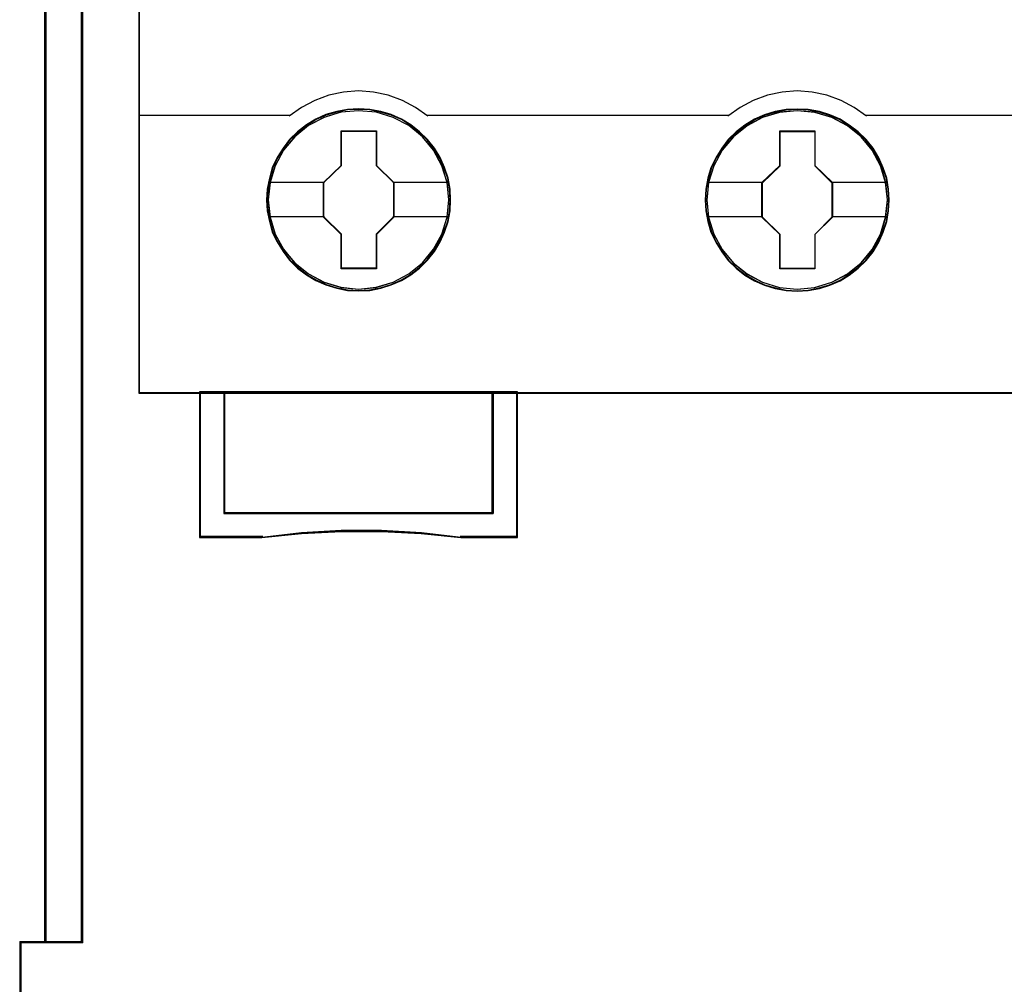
# Model space of a CAD drawing. Header units: millimetres. Extents: x -1290 to 1795, y -4192 to -1311.
# Tile 672 of 1056: x 1437 to 1445, y -2669 to -2661. Entities that reach past the tile are written whole.
import ezdxf

# ---------------------------------------------------------------- set-up
doc = ezdxf.new("R2010")
doc.units = ezdxf.units.MM
doc.layers.add('45', color=7, linetype='Continuous')
doc.layers.add('Aparatura', color=7, linetype='Continuous', lineweight=13)

# ---------------------------------------------------------------- blocks, each defined once
blk = doc.blocks.new('*U358')
at = {"layer": '45', "color": 7}
for points in [[(189.646347, -533.443271), (117.625529, -533.443271), (117.625529, -615.466039), (189.646347, -615.466039), (189.646347, -533.443271)], [(189.624863, -533.464815), (117.647013, -533.464815), (117.647013, -615.44629), (189.624863, -615.44629), (189.624863, -533.464815)], [(130.419124, -607.544916), (130.396734, -607.09701), (130.323963, -606.649103), (130.167227, -606.217786), (129.9881, -605.803058), (129.752996, -605.415979), (129.47311, -605.067608), (129.148442, -604.746885), (128.78459, -604.470399), (128.409543, -604.227092), (127.984116, -604.044612), (127.553092, -603.917429), (127.099676, -603.834483), (126.646261, -603.812364), (126.192846, -603.834483), (125.750626, -603.917429), (125.302808, -604.044612), (124.888577, -604.227092), (124.502334, -604.470399), (124.14408, -604.746885), (123.808217, -605.067608), (123.545124, -605.415979), (123.298824, -605.803058), (123.102904, -606.217786), (122.985352, -606.649103), (122.895788, -607.09701), (122.862202, -607.544916), (122.895788, -607.992822), (122.985352, -608.429669), (123.102904, -608.860986), (123.298824, -609.270184), (123.545124, -609.662793), (123.808217, -610.022224), (124.14408, -610.337417), (124.502334, -610.619432), (124.888577, -610.84615), (125.302808, -611.02863), (125.750626, -611.166873), (126.192846, -611.255348), (126.646261, -611.277467), (127.099676, -611.255348), (127.553092, -611.166873), (127.984116, -611.02863), (128.409543, -610.84615), (128.78459, -610.619432), (129.148442, -610.337417), (129.47311, -610.022224), (129.752996, -609.662793), (129.9881, -609.270184), (130.167227, -608.860986), (130.323963, -608.429669), (130.396734, -607.992822), (130.419124, -607.544916)], [(130.419124, -607.544916), (130.396734, -607.09701), (130.323963, -606.649103), (130.167227, -606.217786), (129.9881, -605.803058), (129.752996, -605.415979), (129.47311, -605.067608), (129.148442, -604.746885), (128.78459, -604.470399), (128.409543, -604.227092), (127.984116, -604.044612), (127.553092, -603.917429), (127.099676, -603.834483), (126.646261, -603.812364), (126.192846, -603.834483), (125.750626, -603.917429), (125.302808, -604.044612), (124.888577, -604.227092), (124.502334, -604.470399), (124.14408, -604.746885), (123.808217, -605.067608), (123.545124, -605.415979), (123.298824, -605.803058), (123.102904, -606.217786), (122.985352, -606.649103), (122.895788, -607.09701), (122.862202, -607.544916), (122.895788, -607.992822), (122.985352, -608.429669), (123.102904, -608.860986), (123.298824, -609.270184), (123.545124, -609.662793), (123.808217, -610.022224), (124.14408, -610.337417), (124.502334, -610.619432), (124.888577, -610.84615), (125.302808, -611.02863), (125.750626, -611.166873), (126.192846, -611.255348), (126.646261, -611.277467), (127.099676, -611.255348), (127.553092, -611.166873), (127.984116, -611.02863), (128.409543, -610.84615), (128.78459, -610.619432), (129.148442, -610.337417), (129.47311, -610.022224), (129.752996, -609.662793), (129.9881, -609.270184), (130.167227, -608.860986), (130.323963, -608.429669), (130.396734, -607.992822), (130.419124, -607.544916)], [(130.397641, -607.544916), (130.375377, -607.099595), (130.30302, -606.654274), (130.147175, -606.225447), (129.969067, -605.813112), (129.735299, -605.428267), (129.457005, -605.081907), (129.134183, -604.763035), (128.7724, -604.488146), (128.399485, -604.246243), (127.976477, -604.064816), (127.547904, -603.938367), (127.097066, -603.8559), (126.646229, -603.833909), (126.195392, -603.8559), (125.755686, -603.938367), (125.310415, -604.064816), (124.898539, -604.246243), (124.514492, -604.488146), (124.158275, -604.763035), (123.824322, -605.081907), (123.562725, -605.428267), (123.317825, -605.813112), (123.123019, -606.225447), (123.006135, -606.654274), (122.917081, -607.099595), (122.883686, -607.544916), (122.917081, -607.990237), (123.006135, -608.424562), (123.123019, -608.853389), (123.317825, -609.260226), (123.562725, -609.650569), (123.824322, -610.007925), (124.158275, -610.321299), (124.514492, -610.601686), (124.898539, -610.827095), (125.310415, -611.008522), (125.755686, -611.145967), (126.195392, -611.233931), (126.646229, -611.255923), (127.097066, -611.233931), (127.547904, -611.145967), (127.976477, -611.008522), (128.399485, -610.827095), (128.7724, -610.601686), (129.134183, -610.321299), (129.457005, -610.007925), (129.735299, -609.650569), (129.969067, -609.260226), (130.147175, -608.853389), (130.30302, -608.424562), (130.375377, -607.990237), (130.397641, -607.544916)], [(148.415377, -607.55023), (148.387389, -607.102332), (148.320216, -606.654435), (148.16348, -606.223126), (147.984353, -605.813936), (147.749249, -605.421334), (147.469363, -605.07297), (147.139097, -604.757782), (146.775245, -604.481302), (146.405796, -604.238), (145.974771, -604.055523), (145.549345, -603.922813), (145.090332, -603.839869), (144.636916, -603.817751), (144.183501, -603.839869), (143.741281, -603.922813), (143.293463, -604.055523), (142.88483, -604.238), (142.492989, -604.481302), (142.134735, -604.757782), (141.80447, -605.07297), (141.541377, -605.421334), (141.295077, -605.813936), (141.099157, -606.223126), (140.976007, -606.654435), (140.886444, -607.102332), (140.858455, -607.55023), (140.886444, -607.998128), (140.976007, -608.434966), (141.099157, -608.866275), (141.295077, -609.280995), (141.541377, -609.668067), (141.80447, -610.02749), (142.134735, -610.348207), (142.492989, -610.624687), (142.88483, -610.85693), (143.293463, -611.039407), (143.741281, -611.172118), (144.183501, -611.260591), (144.636916, -611.288239), (145.090332, -611.260591), (145.549345, -611.172118), (145.974771, -611.039407), (146.405796, -610.85693), (146.775245, -610.624687), (147.139097, -610.348207), (147.469363, -610.02749), (147.749249, -609.668067), (147.984353, -609.280995), (148.16348, -608.866275), (148.320216, -608.434966), (148.387389, -607.998128), (148.415377, -607.55023)], [(148.415377, -607.55023), (148.387389, -607.102332), (148.320216, -606.654435), (148.16348, -606.223126), (147.984353, -605.813936), (147.749249, -605.421334), (147.469363, -605.07297), (147.139097, -604.757782), (146.775245, -604.481302), (146.405796, -604.238), (145.974771, -604.055523), (145.549345, -603.922813), (145.090332, -603.839869), (144.636916, -603.817751), (144.183501, -603.839869), (143.741281, -603.922813), (143.293463, -604.055523), (142.88483, -604.238), (142.492989, -604.481302), (142.134735, -604.757782), (141.80447, -605.07297), (141.541377, -605.421334), (141.295077, -605.813936), (141.099157, -606.223126), (140.976007, -606.654435), (140.886444, -607.102332), (140.858455, -607.55023), (140.886444, -607.998128), (140.976007, -608.434966), (141.099157, -608.866275), (141.295077, -609.280995), (141.541377, -609.668067), (141.80447, -610.02749), (142.134735, -610.348207), (142.492989, -610.624687), (142.88483, -610.85693), (143.293463, -611.039407), (143.741281, -611.172118), (144.183501, -611.260591), (144.636916, -611.288239), (145.090332, -611.260591), (145.549345, -611.172118), (145.974771, -611.039407), (146.405796, -610.85693), (146.775245, -610.624687), (147.139097, -610.348207), (147.469363, -610.02749), (147.749249, -609.668067), (147.984353, -609.280995), (148.16348, -608.866275), (148.320216, -608.434966), (148.387389, -607.998128), (148.415377, -607.55023)], [(148.393894, -607.551143), (148.366064, -607.105721), (148.299273, -606.660299), (148.143428, -606.231375), (147.96532, -605.824446), (147.731552, -605.434015), (147.453258, -605.087576), (147.12487, -604.774131), (146.763087, -604.499179), (146.395738, -604.257221), (145.967164, -604.075753), (145.544157, -603.943776), (145.087753, -603.861291), (144.636916, -603.839295), (144.186079, -603.861291), (143.746373, -603.943776), (143.301102, -604.075753), (142.894792, -604.257221), (142.505179, -604.499179), (142.148962, -604.774131), (141.820575, -605.087576), (141.558978, -605.434015), (141.314078, -605.824446), (141.119272, -606.231375), (140.996823, -606.660299), (140.907768, -607.105721), (140.879939, -607.551143), (140.907768, -607.996565), (140.996823, -608.430988), (141.119272, -608.859913), (141.314078, -609.272341), (141.558978, -609.657273), (141.820575, -610.01471), (142.148962, -610.333654), (142.505179, -610.608606), (142.894792, -610.839565), (143.301102, -611.021034), (143.746373, -611.15301), (144.186079, -611.240995), (144.636916, -611.26849), (145.087753, -611.240995), (145.544157, -611.15301), (145.967164, -611.021034), (146.395738, -610.839565), (146.763087, -610.608606), (147.12487, -610.333654), (147.453258, -610.01471), (147.731552, -609.657273), (147.96532, -609.272341), (148.143428, -608.859913), (148.299273, -608.430988), (148.366064, -607.996565), (148.393894, -607.551143)], [(125.933607, -604.708249), (127.375423, -604.708249), (127.375423, -606.126659), (128.093504, -606.830324), (128.093504, -608.248735), (127.375423, -608.963481), (127.375423, -610.370811), (125.933607, -610.370811), (125.933607, -608.963481), (125.198564, -608.248735), (125.198564, -606.830324), (125.933607, -606.126659), (125.933607, -604.708249)], [(125.933607, -604.708249), (127.375423, -604.708249), (127.375423, -604.708249), (127.375423, -606.126659), (127.375423, -606.126659), (128.093504, -606.830324), (128.093504, -606.830324), (128.093504, -608.248735), (128.093504, -608.248735), (127.375423, -608.963481), (127.375423, -608.963481), (127.375423, -610.370811), (127.375423, -610.370811), (125.933607, -610.370811), (125.933607, -610.370811), (125.933607, -608.963481), (125.933607, -608.963481), (125.198564, -608.248735), (125.198564, -608.248735), (125.198564, -606.830324), (125.198564, -606.830324), (125.933607, -606.126659), (125.933607, -606.126659), (125.933607, -604.708249), (125.933607, -604.708249)], [(143.925825, -604.713635), (145.36675, -604.713635), (145.36675, -606.132046), (146.084386, -606.83571), (146.084386, -608.254121), (145.36675, -608.968867), (145.36675, -610.376197), (143.925825, -610.376197), (143.925825, -608.968867), (143.191236, -608.254121), (143.191236, -606.83571), (143.925825, -606.132046), (143.925825, -604.713635)], [(143.925825, -604.713635), (145.36675, -604.713635), (145.36675, -604.713635), (145.36675, -606.132046), (145.36675, -606.132046), (146.084386, -606.83571), (146.084386, -606.83571), (146.084386, -608.254121), (146.084386, -608.254121), (145.36675, -608.968867), (145.36675, -608.968867), (145.36675, -610.376197), (145.36675, -610.376197), (143.925825, -610.376197), (143.925825, -610.376197), (143.925825, -608.968867), (143.925825, -608.968867), (143.191236, -608.254121), (143.191236, -608.254121), (143.191236, -606.83571), (143.191236, -606.83571), (143.925825, -606.132046), (143.925825, -606.132046), (143.925825, -604.713635), (143.925825, -604.713635)], [(125.944182, -604.729793), (127.364598, -604.729793), (127.364598, -606.137411), (128.072021, -606.835721), (128.072021, -608.243338), (127.364598, -608.952646), (127.364598, -610.349266), (125.944182, -610.349266), (125.944182, -608.952646), (125.220048, -608.243338), (125.220048, -606.835721), (125.944182, -606.137411), (125.944182, -604.729793)], [(143.935064, -604.735179), (145.35548, -604.735179), (145.35548, -606.142797), (146.062903, -606.841107), (146.062903, -608.248725), (145.35548, -608.958032), (145.35548, -610.354652), (143.935064, -610.354652), (143.935064, -608.958032), (143.21093, -608.248725), (143.21093, -606.841107), (143.935064, -606.142797), (143.935064, -604.735179)], [(132.162351, -620.406694), (121.122769, -620.406694), (121.122769, -615.422951), (120.117648, -615.422951), (120.117648, -621.397905), (122.680707, -621.397905), (124.305653, -621.226243), (125.936183, -621.143181), (127.577881, -621.143181), (129.213995, -621.226243), (130.844525, -621.397905), (133.161888, -621.397905), (133.161888, -615.422951), (132.162351, -615.422951), (132.162351, -620.406694)], [(132.166473, -615.422951), (121.120225, -615.422951), (121.120225, -620.414049), (132.166473, -620.414049), (132.166473, -615.422951)]]:
    blk.add_lwpolyline(points, close=True, dxfattribs=at)
at = {"layer": '45', "color": 139}
for points in [[(189.646347, -533.443271), (117.625529, -533.443271), (117.625529, -615.466039), (189.646347, -615.466039), (189.646347, -533.443271)], [(130.345721, -607.539458), (130.272944, -606.820568), (130.065807, -606.140387), (129.718713, -605.504446), (129.259653, -604.951454), (128.699825, -604.498), (128.056021, -604.160675), (127.361834, -603.950538), (126.639654, -603.884179), (125.917475, -603.950538), (125.228886, -604.160675), (124.585082, -604.498), (124.019655, -604.951454), (123.560596, -605.504446), (123.2191, -606.140387), (123.006365, -606.820568), (122.939186, -607.539458), (123.006365, -608.252818), (123.2191, -608.944058), (123.560596, -609.568939), (124.019655, -610.127462), (124.585082, -610.580915), (125.228886, -610.91824), (125.917475, -611.128378), (126.639654, -611.200267), (127.361834, -611.128378), (128.056021, -610.91824), (128.699825, -610.580915), (129.259653, -610.127462), (129.718713, -609.568939), (130.065807, -608.944058), (130.272944, -608.252818), (130.345721, -607.539458)], [(130.345721, -607.544916), (130.272944, -606.82604), (130.065807, -606.145873), (129.724311, -605.509944), (129.259653, -604.951433), (128.699825, -604.497988), (128.06162, -604.16067), (127.361834, -603.950537), (126.639654, -603.884179), (125.923073, -603.950537), (125.223287, -604.16067), (124.585082, -604.497988), (124.025254, -604.951433), (123.560596, -605.509944), (123.2191, -606.145873), (123.011963, -606.82604), (122.939186, -607.544916), (123.011963, -608.258262), (123.2191, -608.943959), (123.560596, -609.574357), (124.025254, -610.127339), (124.585082, -610.580784), (125.223287, -610.923632), (125.923073, -611.133765), (126.639654, -611.205653), (127.361834, -611.133765), (128.06162, -610.923632), (128.699825, -610.580784), (129.259653, -610.127339), (129.724311, -609.574357), (130.065807, -608.943959), (130.272944, -608.258262), (130.345721, -607.544916)], [(148.343765, -607.550374), (148.270989, -606.831484), (148.063859, -606.145773), (147.722374, -605.509832), (147.25773, -604.95684), (146.697918, -604.503386), (146.059733, -604.166061), (145.359968, -603.955924), (144.637811, -603.889565), (143.915654, -603.955924), (143.221488, -604.166061), (142.583302, -604.503386), (142.023491, -604.95684), (141.558847, -605.509832), (141.211764, -606.145773), (141.004633, -606.831484), (140.931858, -607.550374), (141.004633, -608.258204), (141.211764, -608.949444), (141.558847, -609.579855), (142.023491, -610.132848), (142.583302, -610.586301), (143.221488, -610.923627), (143.915654, -611.133764), (144.637811, -611.205653), (145.359968, -611.133764), (146.059733, -610.923627), (146.697918, -610.586301), (147.25773, -610.132848), (147.722374, -609.579855), (148.063859, -608.949444), (148.270989, -608.258204), (148.343765, -607.550374)], [(148.343765, -607.544916), (148.265389, -606.82604), (148.058252, -606.145873), (147.716756, -605.509944), (147.257697, -604.951433), (146.697868, -604.497988), (146.054065, -604.16067), (145.354279, -603.950537), (144.637698, -603.884179), (143.915518, -603.950537), (143.221331, -604.16067), (142.583126, -604.497988), (142.017699, -604.951433), (141.558639, -605.509944), (141.217143, -606.145873), (141.004408, -606.82604), (140.937229, -607.544916), (141.004408, -608.258262), (141.217143, -608.943959), (141.558639, -609.574357), (142.017699, -610.127339), (142.583126, -610.580784), (143.221331, -610.923632), (143.915518, -611.133765), (144.637698, -611.205653), (145.354279, -611.133765), (146.054065, -610.923632), (146.697868, -610.580784), (147.257697, -610.127339), (147.716756, -609.574357), (148.058252, -608.943959), (148.265389, -608.258262), (148.343765, -607.544916)]]:
    blk.add_lwpolyline(points, close=True, dxfattribs=at)
for points in [[(129.489951, -604.108599), (128.985135, -603.753018), (128.441055, -603.460524), (127.863321, -603.248323), (127.257542, -603.122149), (126.634935, -603.076267), (126.029156, -603.122149), (125.423376, -603.248323), (124.845643, -603.460524), (124.295954, -603.753018), (123.796747, -604.108599)], [(147.486204, -604.108599), (146.981409, -603.753018), (146.437352, -603.460524), (145.859642, -603.248323), (145.253888, -603.122149), (144.631307, -603.076267), (144.025553, -603.122149), (143.414191, -603.248323), (142.836481, -603.460524), (142.292424, -603.753018), (141.787629, -604.108599)], [(117.625529, -604.06551), (123.841505, -604.06551)], [(129.445193, -604.06551), (135.661169, -604.06551)], [(135.616411, -604.06551), (141.832387, -604.06551)], [(147.441446, -604.06551), (159.82864, -604.06551)], [(120.117648, -615.422951), (120.117648, -621.397905)], [(121.120225, -615.422951), (121.120225, -620.414049)], [(132.121715, -620.414049), (132.121715, -615.422951)], [(133.11892, -615.422951), (133.11892, -621.397905)], [(121.120225, -620.37096), (132.166473, -620.37096)], [(130.852381, -621.397905), (129.218628, -621.198269), (127.579281, -621.101671), (125.934338, -621.101671), (124.300586, -621.198269), (122.672429, -621.397905)], [(122.717186, -621.354817), (120.117648, -621.354817)], [(133.161888, -621.354817), (130.809413, -621.354817)]]:
    blk.add_lwpolyline(points, dxfattribs=at)
at = {"layer": '45', "color": 7}
for points in [[(122.933815, -606.814205), (125.243322, -606.814205)], [(128.048747, -606.814205), (130.345721, -606.814205)], [(140.931858, -606.819591), (143.234204, -606.819591)], [(146.039629, -606.819591), (148.343765, -606.819591)], [(122.933815, -608.221766), (125.243322, -608.221766)], [(128.048747, -608.221766), (130.345721, -608.221766)], [(140.931858, -608.227152), (143.234204, -608.227152)], [(146.039629, -608.227152), (148.343765, -608.227152)]]:
    blk.add_lwpolyline(points, dxfattribs=at)
at = {"layer": '45', "color": 59}
for points in [[(132.162351, -620.406694), (121.122769, -620.406694), (121.122769, -615.422951), (120.117648, -615.422951), (120.117648, -621.397905), (122.680707, -621.397905), (124.305653, -621.226243), (125.936183, -621.143181), (127.577881, -621.143181), (129.213995, -621.226243), (130.844525, -621.397905), (133.161888, -621.397905), (133.161888, -615.422951), (132.162351, -615.422951), (132.162351, -620.406694)], [(132.144159, -620.392298), (121.140942, -620.392298), (121.140942, -615.444495), (120.139132, -615.444495), (120.139132, -621.376361), (122.693748, -621.376361), (124.313342, -621.205937), (125.938501, -621.123473), (127.574791, -621.123473), (129.205516, -621.205937), (130.830675, -621.376361), (133.140404, -621.376361), (133.140404, -615.444495), (132.144159, -615.444495), (132.144159, -620.392298)], [(132.166473, -615.422951), (121.120225, -615.422951), (121.120225, -620.414049), (132.166473, -620.414049), (132.166473, -615.422951)], [(132.144989, -615.444495), (121.141709, -615.444495), (121.141709, -620.392504), (132.144989, -620.392504), (132.144989, -615.444495)]]:
    blk.add_lwpolyline(points, close=True, dxfattribs=at)

msp = doc.modelspace()

# ---------------------------------------------------------------- linework, layer by layer
at = {"layer": 'Aparatura', "color": 7, "lineweight": 13}
for points in [[(1436.8324, -2672.8177), (1436.8324, -2668.8254), (1436.9286, -2668.8254), (1437.0369, -2668.8254), (1437.0369, -2668.2241), (1437.0369, -2662.9331), (1437.0369, -2661.0332), (1437.0369, -2658.8326), (1437.0369, -2653.4454), (1437.0369, -2651.2448), (1437.0369, -2649.5493), (1437.0369, -2649.3449), (1437.0369, -2632.9668)], [(1436.8384, -2672.8241), (1436.8384, -2668.8314), (1436.9349, -2668.8314), (1437.0433, -2668.8314), (1437.0433, -2668.2301), (1437.0433, -2662.9387), (1437.0433, -2661.0386), (1437.0433, -2658.8378), (1437.0433, -2653.4502), (1437.0433, -2651.2494), (1437.0433, -2649.5538), (1437.0433, -2649.3493), (1437.0433, -2632.9699)]]:
    msp.add_lwpolyline(points, dxfattribs=at)
for points in [[(1437.0304, -2661.0294), (1437.0304, -2662.9318), (1437.0304, -2668.2295), (1437.0304, -2668.8315), (1437.3441, -2668.8315), (1437.3441, -2668.2295), (1437.3441, -2662.9318), (1437.3441, -2662.7271), (1437.3441, -2658.826), (1437.0304, -2658.826), (1437.0304, -2661.0294)], [(1437.0365, -2661.0328), (1437.0365, -2662.9329), (1437.0365, -2668.2241), (1437.0365, -2668.8254), (1437.3376, -2668.8254), (1437.3376, -2668.2241), (1437.3376, -2662.9329), (1437.3376, -2662.7284), (1437.3376, -2658.8321), (1437.0365, -2658.8321), (1437.0365, -2661.0328)], [(1437.3308, -2658.826), (1437.3308, -2662.7352), (1437.3308, -2658.826)], [(1437.0304, -2661.0264), (1437.0304, -2662.9395), (1437.0304, -2661.0264)], [(1437.3308, -2662.7219), (1437.3308, -2662.9395), (1437.3308, -2662.7219)], [(1437.0304, -2668.2305), (1437.0304, -2662.9262), (1437.0304, -2668.2305)], [(1437.3308, -2668.2305), (1437.3308, -2662.9262), (1437.3308, -2668.2305)], [(1437.0304, -2668.8315), (1437.0304, -2668.2175), (1437.0304, -2668.8315)], [(1437.3308, -2668.2175), (1437.3308, -2668.8315), (1437.3308, -2668.2175)], [(1436.826, -2672.8241), (1436.826, -2668.8186), (1436.826, -2672.8241)], [(1436.9352, -2668.8186), (1436.826, -2668.8186), (1436.9352, -2668.8186)], [(1436.9219, -2668.8186), (1437.0433, -2668.8186), (1436.9219, -2668.8186)], [(1437.0304, -2668.8186), (1437.3441, -2668.8186), (1437.0304, -2668.8186)]]:
    msp.add_lwpolyline(points, close=True, dxfattribs=at)

# ---------------------------------------------------------------- block references
at = {"layer": 'Aparatura', "color": 7, "lineweight": 13, "xscale": 0.2, "yscale": 0.2, "zscale": 0.2}
msp.add_blockref('*U358', (1414.278, -2541.227), dxfattribs=at)

doc.saveas('drawing.dxf')
